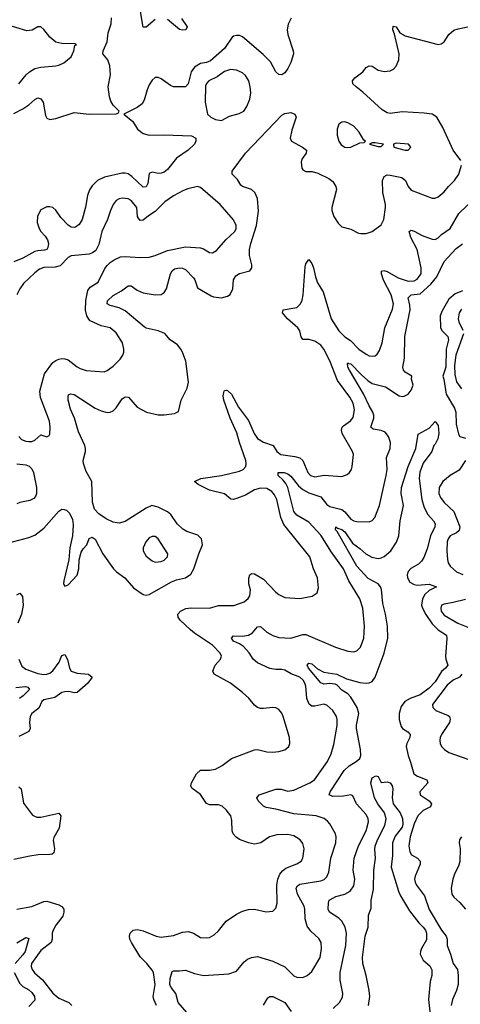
# Model space of a CAD drawing. Header units: inches. Extents: x 1682530 to 1839546, y 640742 to 791647.
# Tile 399 of 656: x 1744749 to 1747677, y 741338 to 747877. Entities that reach past the tile are written whole.
import ezdxf

# ---------------------------------------------------------------- set-up
doc = ezdxf.new("R2010")
doc.units = ezdxf.units.IN
doc.header["$MEASUREMENT"] = 0
doc.layers.add('B7744', color=7, linetype='Continuous')

msp = doc.modelspace()

# ---------------------------------------------------------------- linework, layer by layer
at = {"layer": 'B7744', "color": 5}
for points, elevation in [([(1745650, 747878), (1745590, 747826.8), (1745570, 747826.9), (1745544.5, 747970)], 680), ([(1744710, 747253.6), (1744770, 747283.8), (1744809.4, 747310.6), (1744850, 747347.6), (1744870, 747356.9), (1744890, 747351.7), (1744904.9, 747330), (1744919.9, 747239.9), (1744930, 747222.4), (1744950, 747214.9), (1744990, 747220.8), (1745110, 747260.8), (1745210, 747250.2), (1745389.4, 747250.6), (1745404, 747256), (1745409.2, 747270), (1745369.8, 747309.8), (1745355.3, 747335.3), (1745345.5, 747365.5), (1745337, 747430), (1745352.5, 747510), (1745348.5, 747570), (1745334.7, 747610), (1745301.3, 747650), (1745304, 747670), (1745329.9, 747730), (1745337.9, 747790), (1745356, 747850), (1745358.5, 747890)], 720), ([(1746553.4, 747886.6), (1746533.4, 747846.6), (1746525.7, 747810), (1746530, 747779.1), (1746565.8, 747670), (1746567.6, 747650), (1746550, 747591.8), (1746530, 747551.8), (1746510, 747524.7), (1746490, 747511.6), (1746470, 747511.8), (1746450, 747529.5), (1746416.4, 747596.4), (1746366.6, 747646.6), (1746230, 747763.8), (1746210, 747772.3), (1746190, 747772.5), (1746170, 747767.6), (1746160, 747760), (1746110, 747685.2), (1746016.2, 747603.8), (1745990, 747592.5), (1745950, 747585.3), (1745910, 747561.5), (1745888.4, 747530), (1745868.9, 747451.1), (1745850.1, 747429.9), (1745770, 747431.6), (1745750, 747439.8), (1745690, 747483.1), (1745670, 747493.3), (1745650, 747493.6), (1745630, 747475.1), (1745610, 747444.7), (1745595.2, 747410), (1745576.8, 747343.2), (1745561.7, 747318.3), (1745530, 747294), (1745442, 747250), (1745500.2, 747200.2), (1745531.3, 747150), (1745570, 747120.9), (1745610, 747110.1), (1745710, 747111.5), (1745890, 747105.2), (1745918.3, 747090), (1745919.7, 747070), (1745910.2, 747050), (1745868.3, 747010), (1745790, 746956.5), (1745730, 746882), (1745710, 746865), (1745690, 746856.8), (1745670, 746855.4), (1745630, 746863.5), (1745610, 746855.1), (1745600.1, 746790), (1745590, 746766.9), (1745570, 746764.4), (1745495.1, 746835.1), (1745470, 746852.2), (1745450, 746858.5), (1745430, 746858), (1745312.4, 746830), (1745266.9, 746810), (1745230, 746774), (1745213.2, 746746.8), (1745199.8, 746710), (1745187.1, 746632.9), (1745163.5, 746550), (1745143.4, 746516.6), (1745119.9, 746500.1), (1745110, 746496.3), (1745090, 746499), (1745070, 746511.6), (1745022.9, 746562.9), (1744990, 746612.4), (1744970, 746629.7), (1744950, 746634.8), (1744930, 746633.3), (1744890, 746613.5), (1744867, 746573), (1744866.1, 746530), (1744877.3, 746490), (1744888.8, 746470), (1744919, 746439), (1744933.9, 746413.9), (1744939.3, 746390), (1744935.8, 746364.2), (1744928.4, 746351.6), (1744914.7, 746345.3), (1744870, 746342.5), (1744850, 746336.4), (1744770, 746294.3), (1744710, 746269.9)], 720), ([(1745824.5, 747884.5), (1745862.7, 747830), (1745852, 747810), (1745830, 747807.4), (1745810, 747811.9), (1745730, 747877.8)], 680), ([(1744744.2, 747450), (1744791.9, 747510), (1744813.7, 747530), (1744850, 747552), (1744890, 747560.8), (1744989.7, 747570.3), (1745010, 747574.4), (1745042.7, 747590), (1745090, 747631), (1745109.2, 747670), (1745115.3, 747704.7), (1745126, 747710), (1745116.4, 747716.4), (1745030, 747719.7), (1744990, 747728.2), (1744950, 747759.7), (1744910, 747811.3), (1744890, 747829.7), (1744870, 747829.8), (1744832.2, 747807.8), (1744796.8, 747803.2), (1744650, 747847.1)], 740), ([(1747681, 746941), (1747630, 747009.6), (1747560.9, 747160.9), (1747521.6, 747230), (1747488.7, 747248.7), (1747436.9, 747256.9), (1747290, 747266), (1747210, 747254.7), (1747190, 747257.5), (1747158.1, 747278.1), (1747030, 747396.5), (1746983.5, 747430), (1746963.1, 747450), (1746959.8, 747470), (1746976.4, 747490), (1747029, 747530), (1747050, 747558.5), (1747070, 747571.3), (1747090, 747567.6), (1747130, 747542.2), (1747170, 747531.8), (1747210, 747536.3), (1747231.8, 747548.2), (1747250.9, 747569.1), (1747267.5, 747610), (1747269.2, 747650), (1747239.7, 747779.7), (1747228.9, 747810), (1747230, 747834), (1747250, 747830.4), (1747275.6, 747790), (1747309.2, 747769.2), (1747530, 747712.8), (1747550, 747716.5), (1747568.5, 747730), (1747600.6, 747779.4), (1747633.5, 747806.5), (1747663.2, 747816.8), (1747746.7, 747833.3)], 720), ([(1744676.6, 744403.4), (1744810, 744439.3), (1744850, 744454.6), (1744910, 744500.7), (1745010, 744613.6), (1745030, 744625.5), (1745044.5, 744624.5), (1745059.1, 744619.1), (1745079.2, 744599.2), (1745098.8, 744558.8), (1745103.4, 744523.4), (1745100.2, 744450), (1745082.2, 744370), (1745075.3, 744290), (1745042.4, 744150), (1745040.7, 744130), (1745050, 744116), (1745070, 744124), (1745131.2, 744188.8), (1745141.6, 744230), (1745143.6, 744290), (1745158, 744342), (1745170, 744364), (1745196, 744390), (1745210, 744432), (1745230, 744441), (1745250, 744426.8), (1745300.8, 744330), (1745372, 744230), (1745391.3, 744210), (1745446.9, 744170), (1745504.6, 744104.6), (1745570, 744058.9), (1745590, 744055.8), (1745610, 744060.6), (1745756.9, 744143.1), (1745790, 744156.4), (1745850, 744170.1), (1745885.1, 744194.9), (1745906, 744230), (1745938.9, 744330), (1745964.1, 744390), (1745957.6, 744430), (1745933.6, 744453.6), (1745858.5, 744478.5), (1745832.6, 744492.6), (1745796.2, 744530), (1745752.9, 744590), (1745730, 744609.8), (1745670, 744638.8), (1745626.8, 744650), (1745590, 744634), (1745450, 744543.8), (1745410, 744534.2), (1745370, 744541), (1745323.1, 744563.1), (1745274.6, 744594.6), (1745246.4, 744626.4), (1745233.2, 744673.2), (1745228.3, 744810), (1745190, 744876.9), (1745172.1, 744930), (1745169.9, 744950.1), (1745185.6, 745010), (1745186.6, 745030), (1745181.6, 745050), (1745140.1, 745140.1), (1745114, 745230), (1745086.7, 745290), (1745070.7, 745349.3), (1745070, 745374.8), (1745074.2, 745385.8), (1745086.7, 745393.3), (1745110, 745388.6), (1745250, 745296.8), (1745290, 745279.3), (1745330, 745269.1), (1745350, 745270.2), (1745370, 745278.9), (1745390, 745300.3), (1745430, 745359.6), (1745450, 745372.5), (1745471.4, 745370), (1745530, 745304.2), (1745590.8, 745270.8), (1745670, 745252.8), (1745708, 745252), (1745778.2, 745261.8), (1745804.9, 745275.1), (1745822.4, 745350), (1745861.5, 745430), (1745871.4, 745470), (1745851.9, 745610), (1745831.7, 745670), (1745820.6, 745690), (1745797.1, 745717.1), (1745748.5, 745750), (1745712.6, 745792.6), (1745669.6, 745810), (1745590, 745829.2), (1745576.3, 745836.3), (1745450, 745944.3), (1745410, 745963.4), (1745350, 745979.5), (1745329.9, 745989.9), (1745331.7, 746010), (1745370, 746044.6), (1745424.4, 746075.6), (1745470, 746109.1), (1745490, 746109.1), (1745530, 746080.2), (1745570, 746063.5), (1745649.8, 746050.2), (1745690, 746052.9), (1745710, 746064.2), (1745724.8, 746090), (1745751.9, 746190), (1745761, 746210), (1745776.9, 746223.1), (1745810, 746229.4), (1745830, 746226.8), (1745850, 746216.9), (1745902.8, 746162.8), (1745912.1, 746150), (1745930, 746096.5), (1746022, 746042), (1746036.1, 746036.1), (1746090, 746030.4), (1746130, 746040.3), (1746147, 746053), (1746164.8, 746090), (1746170.6, 746150), (1746184.4, 746175.6), (1746210, 746191.4), (1746277.2, 746210), (1746292, 746230), (1746291.5, 746250), (1746276.1, 746310), (1746276.5, 746350), (1746284.7, 746390), (1746322.6, 746510), (1746335.6, 746604.4), (1746329.2, 746690), (1746310.6, 746730), (1746290, 746748.2), (1746230, 746768.9), (1746218.5, 746778.5), (1746195.4, 746815.4), (1746160.7, 746850), (1746160.5, 746870), (1746249.6, 746990), (1746490, 747242.4), (1746510, 747253), (1746550, 747260.2), (1746577.1, 747250), (1746587, 747230), (1746557.5, 747142.5), (1746546.8, 747090), (1746554.9, 747070), (1746628.9, 747030), (1746654.4, 747010), (1746652.3, 746990), (1746623.9, 746950), (1746619.6, 746930), (1746623.6, 746890), (1746630, 746879.3), (1746650, 746868), (1746691.6, 746868.4), (1746730, 746858.3), (1746803.3, 746823.3), (1746830, 746801.2), (1746849.4, 746770), (1746853, 746750), (1746822, 746630), (1746822, 746610), (1746835.6, 746570), (1746864.8, 746524.8), (1746890, 746501.6), (1746950, 746484.9), (1747000.2, 746460.2), (1747016.3, 746456.3), (1747050, 746457.6), (1747090, 746470.2), (1747150, 746515.4), (1747168.8, 746550), (1747179.6, 746630), (1747179.1, 746650), (1747161.8, 746730), (1747159.6, 746810), (1747170, 746836.3), (1747190, 746845.5), (1747210, 746844.6), (1747287.8, 746827.8), (1747313.4, 746810), (1747330, 746768.7), (1747350, 746743.8), (1747490, 746691.1), (1747510, 746691.1), (1747530, 746700.2), (1747570, 746733), (1747597.3, 746770), (1747638.6, 746810), (1747666.6, 746850), (1747685, 746910)], 720), ([(1744743.7, 745110), (1744760.5, 745090), (1744790, 745077), (1744810, 745075.3), (1744830, 745076.4), (1744850, 745084), (1744890, 745119.3), (1744930, 745107.7), (1744944.5, 745115.5), (1744950, 745124.7), (1744952.4, 745170), (1744946.9, 745210), (1744886.9, 745366.9), (1744882.4, 745410), (1744914.3, 745525.7), (1744970, 745599.3), (1744990, 745614), (1745010, 745621.6), (1745030, 745627.7), (1745050, 745624.9), (1745070, 745619.1), (1745130, 745570.6), (1745150, 745560.5), (1745190, 745547.7), (1745310, 745539.3), (1745330, 745546.7), (1745370, 745575.3), (1745417.3, 745622.7), (1745433.3, 745650), (1745440.5, 745670), (1745440.5, 745690), (1745431.1, 745730), (1745390, 745798), (1745350, 745829.5), (1745290, 745844.5), (1745218, 745878), (1745207.4, 745887.4), (1745195.5, 745910), (1745187.2, 745947.2), (1745187.9, 746012.1), (1745201.5, 746078.5), (1745218.3, 746101.7), (1745270, 746134.4), (1745315.3, 746224.7), (1745330, 746245.5), (1745350, 746265.5), (1745377.1, 746282.9), (1745418.4, 746301.6), (1745450, 746304.9), (1745550, 746297.7), (1745610, 746300.9), (1745650, 746311.5), (1745730, 746343.8), (1745850, 746367.5), (1745950, 746361.3), (1745970, 746354.9), (1746010, 746330.4), (1746030, 746328.7), (1746056, 746344), (1746121.8, 746418.2), (1746178.5, 746470), (1746187.1, 746490), (1746187.1, 746510), (1746168.7, 746548.7), (1746081.3, 746650), (1745950, 746762), (1745930, 746768.2), (1745865.4, 746754.6), (1745836.4, 746743.6), (1745772, 746708), (1745712.5, 746667.5), (1745650, 746602.3), (1745604.9, 746575.1), (1745570, 746545.2), (1745550, 746544), (1745538.4, 746558.4), (1745532.3, 746570), (1745527.8, 746630), (1745490, 746675.4), (1745470, 746686.6), (1745430, 746691.1), (1745410, 746687.6), (1745390, 746675.1), (1745370, 746649.4), (1745351.7, 746610), (1745332.9, 746550), (1745295.3, 746470), (1745275.6, 746384.4), (1745255.6, 746344.4), (1745232.3, 746327.7), (1745210, 746319.1), (1745090, 746309.6), (1745070, 746298.4), (1745018.2, 746241.8), (1744985.7, 746234.3), (1744909, 746231), (1744880.8, 746219.2), (1744850, 746195.8), (1744774.9, 746125.1), (1744749.1, 746090), (1744729.2, 746050)], 740), ([(1745658.8, 741330), (1745639.9, 741370), (1745636.2, 741390), (1745648.3, 741470), (1745637.3, 741550), (1745630, 741566.3), (1745594, 741610), (1745550, 741654.3), (1745491.8, 741750), (1745480.9, 741770), (1745478.3, 741790), (1745484, 741810), (1745502.4, 741830), (1745530, 741836), (1745570, 741826.2), (1745654.9, 741790), (1745690, 741783.7), (1745770, 741796.5), (1745830, 741817.7), (1745870, 741821.7), (1745904, 741810), (1745950, 741783.1), (1745990, 741779.5), (1746010, 741783.1), (1746041, 741799), (1746070, 741825.5), (1746120.7, 741890), (1746190, 741938), (1746230, 741957.4), (1746270, 741967.7), (1746310, 741970.3), (1746387.2, 741952.8), (1746430, 741957.3), (1746450, 741976), (1746460.5, 742010), (1746457.3, 742130), (1746463.7, 742170), (1746477.2, 742202.8), (1746494.2, 742225.8), (1746516.4, 742243.6), (1746589.8, 742270.2), (1746618.9, 742290), (1746630.9, 742310), (1746639.8, 742370), (1746630, 742406.6), (1746611.6, 742431.6), (1746570, 742457.4), (1746530, 742465.7), (1746456.7, 742463.3), (1746424.2, 742455.8), (1746409.1, 742450.9), (1746350.2, 742409.8), (1746310, 742401.1), (1746270, 742409.7), (1746210, 742432.4), (1746187.4, 742447.4), (1746168.4, 742470), (1746159.8, 742490), (1746158, 742558), (1746151.2, 742590), (1746121.3, 742630), (1746093.7, 742653.7), (1746070, 742663.9), (1746010, 742663.1), (1745990, 742671.1), (1745950, 742731.2), (1745893.6, 742773.6), (1745886.3, 742790), (1745889.6, 742810), (1745924.7, 742870), (1745950, 742893.4), (1746010, 742892.2), (1746050, 742900.2), (1746095.2, 742924.8), (1746157, 742970), (1746310, 743028.2), (1746330, 743030.5), (1746390, 743015.5), (1746430, 743013), (1746470, 743017.1), (1746510, 743028.4), (1746537, 743050), (1746542.9, 743070), (1746542.4, 743110), (1746500.5, 743250), (1746490, 743272.7), (1746470, 743297), (1746450, 743307.3), (1746430, 743309.6), (1746370, 743302.9), (1746350, 743302.9), (1746330, 743309.5), (1746310, 743324.5), (1746271.9, 743371.9), (1746229.6, 743410), (1746149.9, 743469.9), (1746041.3, 743530), (1746031.7, 743551.7), (1746047.4, 743590), (1746082.3, 743630), (1746089.8, 743650), (1746081.4, 743670), (1746030, 743723.5), (1745910, 743802.6), (1745884.2, 743824.2), (1745815.7, 743890), (1745801.8, 743910), (1745799.8, 743930), (1745817.4, 743950), (1745852.9, 743967.1), (1745889.3, 743970.7), (1746010, 743969), (1746070, 743986.1), (1746172.9, 743987.1), (1746240.9, 744010), (1746267.5, 744032.5), (1746278.3, 744050), (1746282, 744090), (1746272, 744130), (1746270.9, 744169.1), (1746278.7, 744190), (1746290, 744200.3), (1746310, 744197.3), (1746370, 744161.5), (1746450, 744076), (1746470, 744060.3), (1746510, 744040.3), (1746610, 744033.1), (1746692, 744048), (1746724.5, 744070), (1746735.2, 744104.8), (1746728.5, 744170), (1746700.3, 744230), (1746676.8, 744310), (1746503.6, 744523.6), (1746484.7, 744570), (1746457.6, 744690), (1746442.4, 744722.4), (1746424.5, 744744.5), (1746390, 744764.7), (1746350, 744766.9), (1746310, 744754), (1746250, 744720.2), (1746190, 744696.5), (1746170, 744690.8), (1746152.9, 744692.9), (1746109.2, 744729.2), (1746010, 744753.5), (1745935.6, 744790), (1745909.5, 744810), (1745953.2, 744830), (1746090.4, 744849.6), (1746210, 744878.6), (1746234.2, 744890), (1746250.5, 744910), (1746254.2, 744930), (1746251.6, 744950), (1746209.3, 745069.3), (1746192.6, 745132.6), (1746148.3, 745230), (1746104.8, 745350), (1746101.7, 745378.3), (1746107.6, 745410), (1746110, 745414.8), (1746124.1, 745415.9), (1746130, 745415.5), (1746155.8, 745390), (1746203, 745303), (1746270, 745215), (1746307.9, 745127.9), (1746330, 745095.5), (1746370, 745071.8), (1746433.7, 745050), (1746457.4, 745010), (1746483, 744990), (1746577.1, 744977.1), (1746610, 744966.9), (1746629.4, 744949.4), (1746662.4, 744870), (1746681.1, 744850), (1746710, 744842), (1746771.8, 744851.8), (1746890, 744843.1), (1746924.2, 744855.8), (1746939.6, 744870), (1746952.8, 744890), (1746958.9, 744910), (1746966.9, 744990), (1746960.5, 745010), (1746892.6, 745130), (1746888, 745150), (1746891.6, 745170), (1746900, 745180), (1746947.6, 745212.4), (1746964.1, 745235.9), (1746974.5, 745285.5), (1746964.3, 745330), (1746942, 745370), (1746861.4, 745481.4), (1746810, 745610.9), (1746769.3, 745690), (1746750, 745715), (1746710, 745742.1), (1746670, 745752.1), (1746630, 745752.3), (1746619.1, 745770), (1746609.3, 745810), (1746596.5, 745830), (1746529, 745890), (1746495.3, 745930), (1746500.5, 745950), (1746590, 745966.6), (1746614.7, 745990), (1746625.1, 746014.9), (1746632.2, 746050), (1746645.1, 746234.9), (1746650, 746256.3), (1746670, 746284), (1746690, 746257), (1746701.3, 746230), (1746713.8, 746170), (1746728.7, 746128.7), (1746764.8, 746070), (1746819.5, 745890), (1746868.6, 745810), (1746910, 745770.1), (1746947.3, 745747.3), (1747001.8, 745690), (1747050, 745655.8), (1747070, 745645.2), (1747090, 745641.7), (1747110, 745645.3), (1747124.6, 745655.4), (1747139.5, 745680.5), (1747158.3, 745730), (1747176.1, 745830), (1747225.4, 745954.6), (1747233.6, 745990), (1747217.5, 746050), (1747166, 746146), (1747153.6, 746190), (1747153.4, 746206.6), (1747168.2, 746211.8), (1747190, 746205.5), (1747263.4, 746163.4), (1747330, 746141.2), (1747370, 746143.3), (1747390, 746154.7), (1747415.4, 746190), (1747417.2, 746230), (1747388.8, 746350), (1747348.2, 746430), (1747337.4, 746470), (1747350, 746479.6), (1747370, 746473.1), (1747423.2, 746443.2), (1747490, 746418.3), (1747510, 746418.2), (1747530, 746428.3), (1747552.3, 746450), (1747609.6, 746490.4), (1747667.8, 746590), (1747770.5, 746690)], 680), ([(1745887.7, 741250), (1745801, 741350), (1745787, 741410), (1745755.8, 741450), (1745746.7, 741470), (1745749.3, 741510.7), (1745762.9, 741557.1), (1745770, 741561.3), (1745810, 741560.2), (1745850, 741565.8), (1745910, 741543.5), (1745970, 741530.2), (1746139.3, 741540.7), (1746190, 741559.5), (1746239.4, 741620.6), (1746262, 741638), (1746290, 741648.9), (1746330, 741655.8), (1746430, 741624.9), (1746510, 741587.9), (1746570, 741526.9), (1746590, 741518), (1746630, 741517.3), (1746659.6, 741530), (1746690, 741556.9), (1746744.4, 741650), (1746754.2, 741710), (1746751.6, 741750), (1746735.8, 741775.8), (1746683.1, 741823.1), (1746658, 741858), (1746646, 741906), (1746643.4, 741970), (1746638.4, 741990), (1746594.4, 742070), (1746586.2, 742110), (1746594.5, 742125.5), (1746610, 742135.4), (1746750, 742159), (1746772.3, 742167.7), (1746790, 742184.2), (1746803.2, 742216.8), (1746815.4, 742310), (1746848.8, 742410), (1746852.8, 742450), (1746847.4, 742470), (1746810, 742536.3), (1746795.1, 742555.1), (1746771.7, 742571.7), (1746718, 742590), (1746570, 742603), (1746450, 742634.3), (1746385.9, 742645.9), (1746370, 742654.3), (1746333.6, 742690), (1746323.7, 742710), (1746340.9, 742730), (1746450, 742766.7), (1746486.5, 742766.5), (1746530, 742753.2), (1746570, 742761.4), (1746676.9, 742810), (1746706.9, 742830), (1746794.2, 742950), (1746819.3, 743000.7), (1746835.4, 743064.6), (1746857.6, 743190), (1746858, 743230), (1746853.5, 743250), (1746830, 743289.6), (1746790, 743325.6), (1746770, 743331.5), (1746710, 743317.2), (1746690, 743317.6), (1746671.9, 743331.9), (1746656.4, 743370), (1746649.1, 743450), (1746642.9, 743470), (1746632, 743490), (1746610.8, 743510), (1746552.5, 743532.5), (1746510, 743556.8), (1746490, 743562.4), (1746450, 743561.5), (1746410, 743567.6), (1746330, 743605.7), (1746300.6, 743630), (1746272.9, 743672.9), (1746235.4, 743715.4), (1746210, 743732.3), (1746168.6, 743750), (1746155.8, 743770), (1746170, 743785.3), (1746230, 743782.6), (1746270, 743789.2), (1746295, 743805), (1746330, 743844.4), (1746350, 743847.7), (1746390.4, 743810), (1746430, 743787.2), (1746470, 743774.4), (1746550, 743769.4), (1746630, 743793.1), (1746650, 743793.7), (1746847.3, 743710), (1746930, 743683.6), (1746970, 743679.5), (1746990, 743685.3), (1747014.3, 743710), (1747035.3, 743770), (1747040.3, 743850), (1747030, 743969), (1747009.8, 744030), (1746935, 744150), (1746901, 744230), (1746821.5, 744341.5), (1746750, 744453.2), (1746670, 744540.2), (1746590, 744587.1), (1746571, 744610), (1746530.7, 744770.7), (1746517.7, 744797.7), (1746499.9, 744819.9), (1746466.6, 744850), (1746467, 744870), (1746506, 744870), (1746530, 744860.8), (1746550, 744844.8), (1746602.3, 744782.3), (1746630, 744757.6), (1746670, 744733.9), (1746749.1, 744709.1), (1746790, 744658), (1746810, 744644.1), (1746890, 744624.6), (1746909.6, 744609.6), (1746950, 744559.7), (1746970, 744549.1), (1746990, 744543.6), (1747070, 744542.4), (1747090, 744550.4), (1747109.6, 744570), (1747140.4, 744650), (1747184.9, 744850), (1747189.8, 744890), (1747186.6, 744970), (1747210.8, 745030), (1747213.3, 745070), (1747199.3, 745110), (1747177.4, 745137.4), (1747150, 745149.8), (1747097.7, 745157.7), (1747082.3, 745170), (1747101, 745230), (1747101.5, 745250), (1747095.2, 745270), (1747070, 745311.6), (1747033.1, 745393.1), (1746939.8, 745550), (1746929.9, 745570), (1746926.9, 745593.1), (1746930, 745599.1), (1746934.1, 745594.1), (1746950, 745591.2), (1747019.5, 745519.5), (1747061.1, 745481.1), (1747090, 745461.6), (1747178.7, 745438.7), (1747270, 745379.7), (1747290, 745373.8), (1747304.2, 745375.8), (1747330, 745390.3), (1747350, 745417), (1747362.3, 745450), (1747352.3, 745490), (1747355.4, 745510), (1747310, 745535.4), (1747299, 745550), (1747295.6, 745570), (1747305, 745630), (1747307.2, 745772.8), (1747343.1, 745950), (1747342.2, 745982.2), (1747330.5, 746030), (1747350, 746048.9), (1747410, 746056.1), (1747479.8, 746120.2), (1747519.9, 746170), (1747569.3, 746270.7), (1747650, 746356.5), (1747690, 746388.2)], 660), ([(1747690, 746076.7), (1747643.2, 746056.8), (1747599.9, 746020.1), (1747556.2, 745943.8), (1747543.2, 745910), (1747544.9, 745830), (1747555.7, 745810), (1747593.7, 745773.7), (1747597.4, 745750), (1747583.6, 745690), (1747580.5, 745570), (1747560.3, 745510), (1747567.5, 745490), (1747583.3, 745390), (1747637.9, 745297.9), (1747647.3, 745270), (1747649.5, 745190), (1747663.7, 745123.7), (1747673.7, 745110), (1747710, 745097.1)], 660), ([(1747685, 745955), (1747669.4, 745930), (1747663.2, 745890), (1747666.5, 745870), (1747694.3, 745814.3)], 680), ([(1747696.8, 745790), (1747646.5, 745650), (1747638.6, 745581.4), (1747639.9, 745519.9), (1747652.2, 745472.2), (1747685.4, 745425.4)], 680), ([(1746831.6, 741310), (1746873.3, 741350), (1746894.1, 741385.9), (1746896.4, 741410), (1746879, 741499), (1746877.4, 741550), (1746915.8, 741730), (1746920.9, 741810), (1746911.3, 741850), (1746889, 741890), (1746870, 741911.6), (1746808, 741950), (1746798.5, 741970), (1746800.4, 742010), (1746805.1, 742030), (1746810, 742033.2), (1746850, 742053.5), (1746910.4, 742069.6), (1746944.8, 742090), (1746970, 742126), (1746975.1, 742170), (1746964.2, 742230), (1746970.6, 742310), (1746999.5, 742390), (1747050.6, 742490), (1747067.1, 742550), (1747064.4, 742570), (1747050, 742599.7), (1746987.1, 742670), (1746962, 742722), (1746949.6, 742729.6), (1746899.6, 742720.4), (1746830, 742717.8), (1746804.7, 742730), (1746811.9, 742750), (1746905, 742890), (1746937.9, 742922.1), (1746985.6, 742950), (1747010, 742970.4), (1747015, 742990), (1747013.7, 743030), (1746986.4, 743170), (1746987, 743193), (1747003, 743270), (1746991.4, 743310), (1746950, 743377.3), (1746930, 743400.5), (1746890, 743425.4), (1746857.7, 743457.7), (1746844.4, 743464.4), (1746810, 743467.8), (1746770, 743463.9), (1746750, 743473.5), (1746667.4, 743570), (1746659.8, 743590), (1746670, 743603.1), (1746690, 743598.4), (1746726.9, 743566.9), (1746770, 743544.9), (1746855.5, 743530), (1746920.7, 743500.7), (1747010, 743474.7), (1747050, 743470.7), (1747070, 743473.3), (1747090, 743483), (1747109.9, 743510), (1747171.1, 743670), (1747194.8, 743770), (1747193.6, 743850), (1747179.4, 743930), (1747160.8, 744000.8), (1747152.3, 744092.3), (1747146.4, 744110), (1747130.7, 744130.7), (1747065.4, 744165.4), (1746990, 744247.5), (1746858, 744478), (1746847.4, 744490), (1746849.2, 744510), (1746861.1, 744501.1), (1746890, 744491.4), (1746910, 744475.7), (1746961.3, 744401.3), (1747010, 744366.2), (1747049.2, 744329.2), (1747087.8, 744307.8), (1747130, 744298.7), (1747150, 744302.6), (1747170, 744312.4), (1747214.8, 744350), (1747253.2, 744406.8), (1747268.6, 744450), (1747277, 744550), (1747299.5, 744650), (1747284.1, 744730), (1747286.6, 744770), (1747329.4, 744910.6), (1747381.1, 745030), (1747396.4, 745123.6), (1747470, 745164.9), (1747510, 745207.7), (1747530, 745182.8), (1747532.8, 745130), (1747527.5, 745092.5), (1747510, 745058), (1747500.7, 745050), (1747486.8, 745010), (1747430, 744931.8), (1747407.4, 744872.6), (1747402.4, 744830), (1747421.9, 744690), (1747437, 744637), (1747459.7, 744590), (1747498.7, 744550), (1747509.6, 744530), (1747506.5, 744510), (1747478.8, 744450), (1747456.4, 744363.6), (1747434, 744306), (1747419, 744281), (1747399.5, 744260.5), (1747347.8, 744232.2), (1747330, 744213.3), (1747323.3, 744190), (1747324.7, 744170), (1747342.2, 744142.2), (1747370, 744125.6), (1747390, 744122.8), (1747469.2, 744129.2), (1747518, 744110), (1747470, 744086), (1747441.2, 744058.8), (1747424.7, 744030), (1747418.6, 743990), (1747424.4, 743970), (1747447.4, 743927.4), (1747490, 743865.5), (1747530, 743824.2), (1747585.2, 743790), (1747587.6, 743767.6), (1747577.5, 743650), (1747579.5, 743630), (1747593.1, 743590), (1747577.1, 743570), (1747550.7, 743549.3), (1747510, 743479.9), (1747470, 743436.7), (1747410, 743394), (1747343.9, 743370), (1747307.9, 743350), (1747283.6, 743316.4), (1747270.8, 743270), (1747270.9, 743230), (1747283.8, 743183.8), (1747293.1, 743170), (1747327.2, 743147.2), (1747342.6, 743130), (1747340.8, 743110), (1747321.2, 743070), (1747317.8, 743050), (1747329.2, 742990), (1747346.6, 742946.6), (1747368.3, 742870), (1747393, 742853), (1747454, 742830), (1747460.3, 742810), (1747407.9, 742750), (1747408.8, 742730), (1747470.1, 742690.1), (1747486, 742670), (1747477.6, 742650), (1747430, 742625), (1747394.5, 742590), (1747370, 742536.9), (1747343.5, 742450), (1747335.4, 742390), (1747341.8, 742350), (1747352, 742332), (1747392.2, 742310), (1747409.1, 742289.1), (1747410.2, 742270), (1747375.8, 742190), (1747371.5, 742170), (1747375.6, 742150), (1747386.3, 742130), (1747438.1, 742058.1), (1747470, 741968.5), (1747551.6, 741830), (1747582, 741790), (1747588.2, 741770), (1747589.4, 741730), (1747611.9, 741671.9), (1747628.9, 741610), (1747657.6, 741570), (1747663.2, 741530), (1747662.9, 741470), (1747652.1, 741430), (1747624.5, 741370), (1747616.2, 741330)], 640), ([(1744730, 744927.3), (1744790, 744921), (1744812.9, 744912.9), (1744830, 744895.2), (1744840.8, 744870), (1744860.8, 744770), (1744861.3, 744730), (1744853, 744710), (1744842, 744698), (1744815.9, 744684.1), (1744750, 744670.7), (1744730, 744661.5)], 720), ([(1747710.9, 744950), (1747670, 744885.7), (1747608.5, 744850), (1747560.3, 744810), (1747536.9, 744770), (1747533.4, 744730), (1747543.9, 744703.9), (1747570.2, 744670.2), (1747634.4, 744610), (1747673, 744510), (1747670, 744485.7), (1747651.8, 744470), (1747610.2, 744449.8), (1747596, 744430), (1747590.2, 744410), (1747586.5, 744350), (1747591.2, 744291.2), (1747596, 744270), (1747608.3, 744248.3), (1747651, 744211), (1747692.7, 744192.7)], 660), ([(1744730, 744057.2), (1744750, 744068.9), (1744767, 744047), (1744772, 743990), (1744759.9, 743930), (1744737.2, 743870)], 680), ([(1747710, 744027.1), (1747630, 744005.8), (1747570, 743996.4), (1747551.8, 743988.2), (1747546.3, 743970), (1747550.3, 743950), (1747570, 743922.7), (1747660.2, 743870), (1747737.6, 743837.6)], 660), ([(1744744.1, 743630), (1744763.8, 743583.8), (1744790, 743564.4), (1744870, 743534.2), (1744910, 743527.8), (1744930, 743530.1), (1744950, 743537.3), (1744970, 743552.2), (1745010.3, 743609.7), (1745030, 743654), (1745050, 743661.1), (1745067.7, 743627.7), (1745080.1, 743570), (1745091.1, 743551.1), (1745130, 743536.8), (1745206, 743530), (1745230.4, 743510), (1745202.8, 743470), (1745130, 743409.8), (1745110, 743407.7), (1745074.6, 743414.6), (1745050, 743414.2), (1745030, 743408.3), (1744983.2, 743376.8), (1744910, 743361), (1744895.2, 743350), (1744875.6, 743304.4), (1744830.4, 743270), (1744817.6, 743250), (1744814, 743210), (1744819.3, 743170), (1744810.5, 743150), (1744743.8, 743116.2)], 680), ([(1747687.2, 743530), (1747670.1, 743509.9), (1747630, 743489.9), (1747590, 743457.6), (1747491.8, 743330), (1747494, 743310), (1747514.4, 743290), (1747595.8, 743255.8), (1747603.7, 743250), (1747610, 743231), (1747604.2, 743210), (1747551.7, 743130), (1747543.6, 743110), (1747539.5, 743090), (1747542, 743070), (1747552.4, 743050), (1747570.5, 743030), (1747600.7, 743010), (1747771.3, 742951.3)], 660), ([(1744722.7, 743442.7), (1744788.2, 743448.2), (1744804, 743444), (1744813.8, 743430), (1744772.5, 743387.5), (1744748.2, 743370)], 660), ([(1747067.1, 741330), (1747075.3, 741390), (1747071.5, 741430), (1747051.4, 741530), (1747028, 741610), (1747026.1, 741650), (1747044.3, 741790), (1747063.8, 741850), (1747066.6, 741930), (1747083.3, 741976.7), (1747083.2, 742030), (1747099.2, 742100.8), (1747100.9, 742230), (1747112.2, 742310), (1747107.7, 742367.7), (1747110.4, 742389.6), (1747125.4, 742430), (1747174.7, 742525.3), (1747183.2, 742570), (1747172.6, 742610), (1747127.8, 742670), (1747107.5, 742710), (1747082.5, 742810), (1747090, 742841.3), (1747115.2, 742855.2), (1747130, 742850.8), (1747150, 742810.8), (1747190, 742814.8), (1747210.8, 742810), (1747224, 742790), (1747228.4, 742768.4), (1747222.9, 742710), (1747230.9, 742670), (1747276.8, 742610), (1747292.6, 742572.6), (1747295.5, 742535.5), (1747290, 742515.7), (1747244.4, 742455.6), (1747226.7, 742410), (1747225.7, 742325.7), (1747216.8, 742250), (1747265, 742090), (1747279.3, 742059.3), (1747338.7, 741958.7), (1747400, 741880), (1747430.8, 741850), (1747445.4, 741830), (1747452.5, 741810), (1747452.9, 741767.1), (1747419.6, 741710), (1747411.5, 741690), (1747410.9, 741670.9), (1747430, 741632), (1747473.7, 741593.7), (1747486.8, 741566.8), (1747486.7, 741530), (1747475.6, 741490), (1747466.2, 741370), (1747485.7, 741190)], 620), ([(1744743.2, 742783.2), (1744758.9, 742770), (1744774.4, 742674.4), (1744834.3, 742594.3), (1744861.8, 742581.8), (1744890, 742581.1), (1745008.7, 742608.7), (1745022.7, 742590), (1745011.9, 742508.1), (1744974.9, 742445.1), (1744972.4, 742427.6), (1744979.8, 742370), (1744975.7, 742344.3), (1744964.7, 742335.3), (1744950, 742332.2), (1744871.1, 742331.1), (1744816.7, 742323.3), (1744710, 742300.5)], 680), ([(1747685.5, 742450), (1747670.5, 742430), (1747668.2, 742410), (1747675.3, 742370), (1747672.8, 742287.2), (1747664.8, 742255.2), (1747641.1, 742210), (1747626.5, 742170), (1747615.8, 742110), (1747620.8, 742070), (1747633.7, 742050), (1747673.8, 742013.8), (1747711.7, 741970)], 660), ([(1744730, 741970.2), (1744830, 741987.9), (1744910, 742020.8), (1744930, 742022.4), (1745010, 741999.3), (1745028.6, 741988.6), (1745041.3, 741970), (1745043.2, 741950), (1745035.6, 741924.4), (1744990, 741864), (1744971, 741830), (1744965.5, 741810), (1744964.6, 741770), (1744957.6, 741750), (1744890, 741695.1), (1744828.5, 741610), (1744826.2, 741590), (1744831.6, 741570), (1744848.2, 741548.2), (1744901.5, 741501.5), (1744970, 741412.9), (1745010, 741379.8), (1745076.2, 741350), (1745095.8, 741330)], 680), ([(1744730, 741747.1), (1744790, 741781.5), (1744810, 741776), (1744784.5, 741690), (1744770, 741666.4), (1744717.9, 741610)], 660), ([(1744711.8, 741550), (1744750, 741476.3), (1744770, 741457), (1744810, 741435.1), (1744830, 741417.8), (1744848.2, 741390), (1744850, 741365.1), (1744810, 741324)], 660), ([(1746368.1, 741331.9), (1746398.8, 741381.2), (1746410, 741390.3), (1746430, 741390.3), (1746510, 741350.2), (1746553.4, 741290)], 640)]:
    msp.add_lwpolyline(points, dxfattribs=dict(at, elevation=elevation))
at = {"layer": 'B7744', "color": 5, "elevation": 740}
for points in [[(1746150, 747545.6), (1746110, 747533.8), (1746061.9, 747498.1), (1746006.3, 747470), (1745990, 747453.7), (1745983.4, 747436.6), (1745981.3, 747330), (1745997, 747250), (1746018.4, 747230), (1746050, 747212.9), (1746090, 747207), (1746143.7, 747236.3), (1746206.7, 747253.3), (1746238, 747270), (1746259.2, 747300.8), (1746278.3, 747350), (1746284.4, 747390), (1746281.1, 747430), (1746271.1, 747470), (1746250, 747505.1), (1746230, 747524.7), (1746190, 747542.7)], [(1746910, 747199.3), (1746890, 747197.2), (1746870, 747182), (1746864, 747170), (1746857.3, 747150), (1746858, 747110), (1746870, 747071), (1746885.5, 747045.5), (1746910, 747030.6), (1746930, 747028), (1746950, 747030.8), (1747010, 747058), (1747038, 747062), (1747046, 747070), (1747036.4, 747076.4), (1747005.2, 747130), (1746970, 747169.2), (1746930, 747192.7)], [(1747110, 747058), (1747090, 747058), (1747074, 747050), (1747130, 747034), (1747150, 747034), (1747166, 747050)], [(1747250, 747056), (1747232, 747050), (1747234, 747030), (1747310, 747011), (1747330, 747011.3), (1747348.7, 747030), (1747331.3, 747051.3)], [(1745650, 744444.2), (1745630, 744444.2), (1745610, 744435.1), (1745586.4, 744410), (1745568.7, 744370), (1745570.4, 744350), (1745590, 744314), (1745630, 744283.8), (1745650, 744274.9), (1745690, 744278.4), (1745710, 744288.4), (1745731.6, 744310), (1745734, 744330), (1745670, 744429.5)]]:
    msp.add_lwpolyline(points, close=True, dxfattribs=at)

doc.saveas('drawing.dxf')
